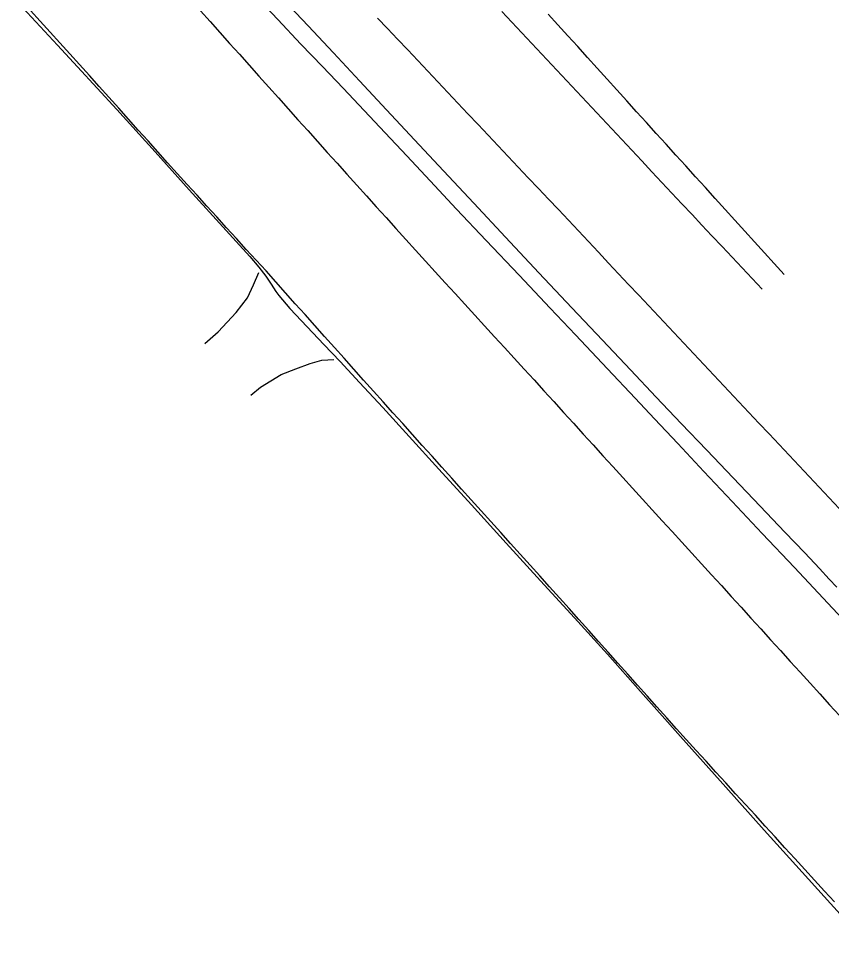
# Model space of a CAD drawing. Extents: x 1948091 to 1975253, y 787267 to 823306.
# Drawn here: x 1958080.9 to 1958219.6, y 811152.7 to 811311.1 of the extents above; entities that cross this region are included whole.
import ezdxf

# ---------------------------------------------------------------- set-up
doc = ezdxf.new("R2010")
doc.units = 0
for name, color, linetype in [('RD_EX_Driveway', 7, 'Continuous'), ('RD_EX_Pavement_Markings', 7, 'Continuous'), ('RD_EX_Road', 7, 'Continuous')]:
    doc.layers.add(name, color=color, linetype=linetype)

msp = doc.modelspace()

# ---------------------------------------------------------------- linework, layer by layer
at = {"layer": 'RD_EX_Driveway'}
for points in [[(1958112.69, 811255.61), (1958114.94, 811257.6), (1958118, 811260.94), (1958119.96, 811263.44), (1958120.98, 811265.61), (1958121.88, 811267.76)], [(1958120.52, 811246.82), (1958122.18, 811248.15), (1958125.68, 811250.34), (1958128.19, 811251.32), (1958130.65, 811252.23), (1958132.62, 811252.75), (1958134.7, 811252.9)]]:
    msp.add_lwpolyline(points, dxfattribs=at)
at = {"layer": 'RD_EX_Pavement_Markings'}
for points in [[(1958220.09, 811160.3), (1958218.4, 811162.14), (1958216.72, 811163.99), (1958215.03, 811165.84), (1958213.35, 811167.68), (1958211.66, 811169.53), (1958209.98, 811171.38), (1958208.3, 811173.22), (1958206.61, 811175.07), (1958204.93, 811176.92), (1958203.24, 811178.76), (1958201.56, 811180.61), (1958199.88, 811182.46), (1958198.19, 811184.3), (1958196.51, 811186.15), (1958194.82, 811188), (1958193.15, 811189.85), (1958191.49, 811191.72), (1958189.82, 811193.58), (1958188.16, 811195.45), (1958186.49, 811197.31), (1958184.83, 811199.18), (1958183.17, 811201.04), (1958181.5, 811202.9), (1958179.84, 811204.77), (1958178.18, 811206.63), (1958176.51, 811208.5), (1958174.85, 811210.36), (1958173.18, 811212.22), (1958171.51, 811214.08), (1958169.84, 811215.93), (1958168.17, 811217.79), (1958166.49, 811219.64), (1958164.82, 811221.5), (1958163.15, 811223.36), (1958161.47, 811225.21), (1958159.8, 811227.07), (1958158.13, 811228.93), (1958156.46, 811230.78), (1958154.79, 811232.64), (1958153.12, 811234.5), (1958151.45, 811236.36), (1958149.78, 811238.22), (1958148.11, 811240.08), (1958146.44, 811241.94), (1958144.77, 811243.79), (1958143.1, 811245.65), (1958141.43, 811247.51), (1958139.76, 811249.37), (1958138.1, 811251.24), (1958136.43, 811253.1), (1958134.77, 811254.96), (1958133.1, 811256.82), (1958131.44, 811258.68), (1958129.77, 811260.55), (1958128.1, 811262.41), (1958126.44, 811264.27), (1958124.77, 811266.13), (1958123.11, 811268), (1958121.43, 811269.85), (1958119.74, 811271.69), (1958118.06, 811273.54), (1958116.38, 811275.38), (1958114.69, 811277.23), (1958113.01, 811279.08), (1958111.33, 811280.92), (1958109.64, 811282.77), (1958107.97, 811284.62), (1958106.3, 811286.48), (1958104.64, 811288.35), (1958102.97, 811290.21), (1958101.31, 811292.07), (1958099.64, 811293.93), (1958097.97, 811295.79), (1958096.31, 811297.66), (1958094.64, 811299.52), (1958092.97, 811301.38), (1958091.3, 811303.23), (1958089.62, 811305.08), (1958087.94, 811306.93), (1958086.26, 811308.78), (1958084.58, 811310.63), (1958082.9, 811312.48)], [(1958111.9, 811312.44), (1958113.57, 811310.58), (1958115.24, 811308.72), (1958116.9, 811306.86), (1958118.57, 811305), (1958120.23, 811303.13), (1958121.9, 811301.27), (1958123.56, 811299.41), (1958125.23, 811297.54), (1958126.89, 811295.68), (1958128.56, 811293.82), (1958130.23, 811291.96), (1958131.89, 811290.1), (1958133.57, 811288.24), (1958135.24, 811286.39), (1958136.91, 811284.53), (1958138.59, 811282.68), (1958140.26, 811280.82), (1958141.93, 811278.97), (1958143.61, 811277.11), (1958145.28, 811275.26), (1958146.96, 811273.4), (1958148.63, 811271.55), (1958150.3, 811269.69), (1958151.99, 811267.84), (1958153.67, 811266), (1958155.36, 811264.16), (1958157.04, 811262.31), (1958158.73, 811260.47), (1958160.41, 811258.62), (1958162.1, 811256.78), (1958163.78, 811254.93), (1958165.47, 811253.09), (1958167.15, 811251.24), (1958168.84, 811249.39), (1958170.52, 811247.54), (1958172.2, 811245.7), (1958173.88, 811243.85), (1958175.56, 811242), (1958177.25, 811240.15), (1958178.93, 811238.3), (1958180.61, 811236.45), (1958182.29, 811234.61), (1958183.97, 811232.76), (1958185.66, 811230.91), (1958187.34, 811229.06), (1958189.02, 811227.22), (1958190.71, 811225.37), (1958192.39, 811223.52), (1958194.08, 811221.68), (1958195.76, 811219.83), (1958197.44, 811217.98), (1958199.13, 811216.14), (1958200.81, 811214.29), (1958202.49, 811212.44), (1958204.18, 811210.6), (1958205.86, 811208.75), (1958207.54, 811206.9), (1958209.22, 811205.05), (1958210.9, 811203.2), (1958212.58, 811201.35), (1958214.26, 811199.5), (1958215.94, 811197.64), (1958217.61, 811195.79), (1958219.29, 811193.94), (1958220.97, 811192.09)], [(1958207.75, 811264.88), (1958206.05, 811266.7), (1958204.34, 811268.53), (1958202.63, 811270.35), (1958200.92, 811272.18), (1958199.21, 811274), (1958197.5, 811275.83), (1958195.8, 811277.65), (1958194.09, 811279.48), (1958192.38, 811281.3), (1958190.67, 811283.13), (1958188.96, 811284.95), (1958187.25, 811286.78), (1958185.55, 811288.6), (1958183.84, 811290.43), (1958182.13, 811292.25), (1958180.42, 811294.08), (1958178.71, 811295.9), (1958177, 811297.73), (1958175.3, 811299.55), (1958173.59, 811301.38), (1958171.88, 811303.2), (1958170.17, 811305.03), (1958168.46, 811306.85), (1958166.75, 811308.68), (1958165.05, 811310.5), (1958163.34, 811312.33)], [(1958142.13, 811311.19), (1958143.84, 811309.38), (1958145.56, 811307.56), (1958147.28, 811305.74), (1958148.99, 811303.92), (1958150.71, 811302.1), (1958152.42, 811300.29), (1958154.14, 811298.47), (1958155.85, 811296.65), (1958157.57, 811294.83), (1958159.29, 811293.02), (1958161, 811291.2), (1958162.72, 811289.38), (1958164.43, 811287.56), (1958166.15, 811285.74), (1958167.86, 811283.93), (1958169.58, 811282.11), (1958171.3, 811280.29), (1958173.01, 811278.47), (1958174.73, 811276.65), (1958176.44, 811274.83), (1958178.15, 811273.01), (1958179.86, 811271.19), (1958181.57, 811269.36), (1958183.28, 811267.54), (1958184.99, 811265.72), (1958186.7, 811263.89), (1958188.41, 811262.07), (1958190.12, 811260.24), (1958191.83, 811258.42), (1958193.54, 811256.6), (1958195.25, 811254.77), (1958196.96, 811252.95), (1958198.67, 811251.13), (1958200.38, 811249.3), (1958202.09, 811247.48), (1958203.8, 811245.66), (1958205.51, 811243.84), (1958207.22, 811242.02), (1958208.94, 811240.2), (1958210.65, 811238.38), (1958212.36, 811236.56), (1958214.08, 811234.74), (1958215.79, 811232.92), (1958217.5, 811231.1), (1958219.22, 811229.28), (1958220.93, 811227.46)], [(1958211.52, 811267.4), (1958209.84, 811269.26), (1958208.16, 811271.11), (1958206.49, 811272.96), (1958204.81, 811274.81), (1958203.13, 811276.67), (1958201.45, 811278.52), (1958199.77, 811280.37), (1958198.1, 811282.23), (1958196.42, 811284.08), (1958194.74, 811285.93), (1958193.06, 811287.79), (1958191.39, 811289.64), (1958189.71, 811291.49), (1958188.03, 811293.34), (1958186.35, 811295.2), (1958184.68, 811297.05), (1958183, 811298.9), (1958181.32, 811300.76), (1958179.64, 811302.61), (1958177.96, 811304.46), (1958176.29, 811306.32), (1958174.61, 811308.17), (1958172.93, 811310.02), (1958171.25, 811311.87)]]:
    msp.add_lwpolyline(points, dxfattribs=at)
at = {"layer": 'RD_EX_Road'}
for points in [[(1958120.89, 811315.45), (1958125.13, 811310.91), (1958129.07, 811306.72), (1958132.72, 811302.89), (1958136.25, 811299.19), (1958139.83, 811295.42), (1958143.46, 811291.56), (1958147.15, 811287.64), (1958151.12, 811283.39), (1958155.64, 811278.58), (1958160.69, 811273.22), (1958166.28, 811267.29), (1958171.62, 811261.64), (1958175.92, 811257.09), (1958181.39, 811251.29), (1958186.08, 811246.31), (1958189.4, 811242.77), (1958193.37, 811238.53), (1958197.83, 811233.77), (1958202.64, 811228.65), (1958207.79, 811223.18), (1958213.27, 811217.37), (1958219, 811211.29), (1958224.86, 811205.04)], [(1958126.03, 811314.43), (1958130.31, 811309.84), (1958134.62, 811305.22), (1958139.07, 811300.45), (1958143.67, 811295.51), (1958148.42, 811290.42), (1958153.37, 811285.12), (1958158.57, 811279.57), (1958164, 811273.76), (1958169.69, 811267.69), (1958175.29, 811261.72), (1958180.5, 811256.19), (1958185.3, 811251.1), (1958189.7, 811246.46), (1958193.95, 811241.98), (1958198.32, 811237.39), (1958202.81, 811232.68), (1958207.42, 811227.85), (1958211.65, 811223.41), (1958215.03, 811219.86), (1958217.55, 811217.19), (1958219.22, 811215.41), (1958220.53, 811214)], [(1958080.88, 811313.71), (1958087.52, 811306.54), (1958090.93, 811302.87), (1958097.67, 811295.55), (1958104.18, 811288.33), (1958109.97, 811281.87), (1958114.59, 811276.8), (1958118.04, 811273.02), (1958120.33, 811270.45), (1958121.87, 811268.63), (1958123.06, 811267.09), (1958124, 811265.75), (1958124.77, 811264.51), (1958125.27, 811263.79), (1958127.18, 811261.58), (1958130.11, 811258.49), (1958133, 811255.47), (1958135.77, 811252.54), (1958139.08, 811248.98), (1958143.04, 811244.68), (1958147.56, 811239.74), (1958152.62, 811234.19), (1958158.15, 811228.08), (1958164.06, 811221.54), (1958169.95, 811215.09), (1958175.74, 811208.81), (1958181.38, 811202.58), (1958187.03, 811196.2), (1958190.26, 811192.56), (1958193.81, 811188.55), (1958197.69, 811184.19), (1958201.55, 811179.86), (1958208.13, 811172.51), (1958213.5, 811166.57), (1958219.43, 811160.03), (1958226.09, 811152.68)]]:
    msp.add_lwpolyline(points, dxfattribs=at)

doc.saveas('drawing.dxf')
